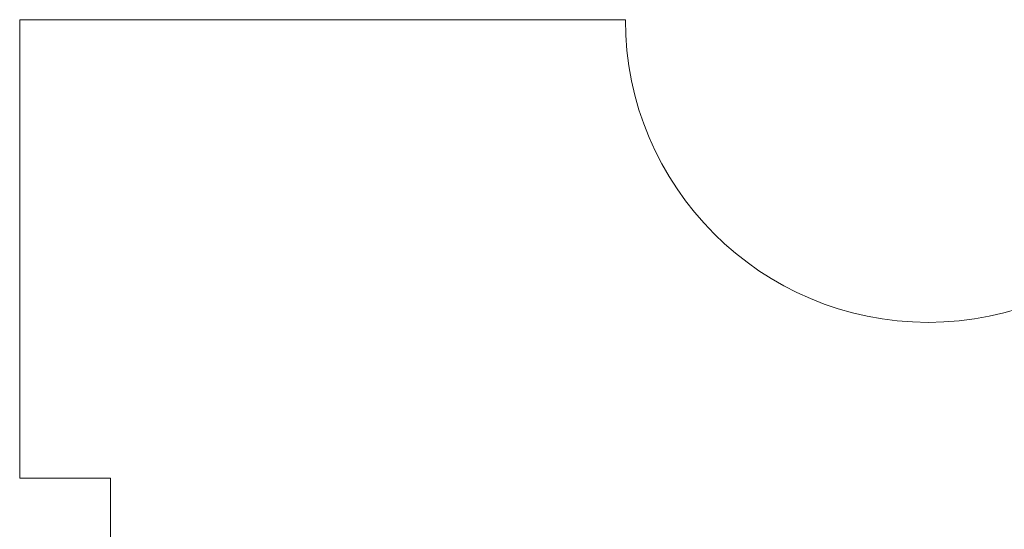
# Model space of a CAD drawing. Header units: millimetres. Extents: x -811 to 1340, y -192 to 870.
# Tile 542 of 656: x 730 to 762, y 196 to 213. Entities that reach past the tile are written whole.
import ezdxf

# ---------------------------------------------------------------- set-up
doc = ezdxf.new("R2010")
doc.units = ezdxf.units.MM
doc.header["$MEASUREMENT"] = 0
doc.layers.add('layer 1', color=7, linetype='Continuous')

msp = doc.modelspace()

# ---------------------------------------------------------------- linework, layer by layer
at = {"layer": 'layer 1', "color": 250, "lineweight": 9}
msp.add_open_spline([(789.8618, 178.1878), (789.8618, 178.1878), (789.8618, 163.0378), (789.8618, 163.0378), (789.8618, 163.0378), (789.8618, 163.0378), (769.8618, 163.0378), (769.8618, 163.0378), (769.8618, 163.0378), (769.8618, 163.0378), (769.8618, 166.0378), (769.8618, 166.0378), (769.8618, 166.0378), (769.8618, 166.0378), (749.8618, 166.0378), (749.8618, 166.0378), (749.8618, 166.0378), (749.8618, 166.0378), (749.8618, 163.0378), (749.8618, 163.0378), (749.8618, 163.0378), (749.8618, 163.0378), (729.8618, 163.0378), (729.8618, 163.0378), (729.8618, 163.0378), (729.8618, 163.0378), (729.8618, 178.1878), (729.8618, 178.1878), (729.8618, 178.1878), (729.8618, 178.1878), (732.8618, 178.1878), (732.8618, 178.1878), (732.8618, 178.1878), (732.8618, 178.1878), (732.8618, 197.8878), (732.8618, 197.8878), (732.8618, 197.8878), (732.8618, 197.8878), (729.8618, 197.8878), (729.8618, 197.8878), (729.8618, 197.8878), (729.8618, 197.8878), (729.8618, 213.0378), (729.8618, 213.0378), (729.8618, 213.0378), (729.8618, 213.0378), (749.8617, 213.0378), (749.8617, 213.0378), (749.8617, 213.0378), (749.8617, 207.5159), (754.3399, 203.0378), (759.8617, 203.0378), (759.8617, 203.0378), (765.3835, 203.0378), (769.8617, 207.5159), (769.8617, 213.0378), (769.8617, 213.0378), (769.8617, 213.0378), (789.8618, 213.0378), (789.8618, 213.0378), (789.8618, 213.0378), (789.8618, 213.0378), (789.8618, 197.8878), (789.8618, 197.8878), (789.8618, 197.8878), (789.8618, 197.8878), (786.8618, 197.8878), (786.8618, 197.8878), (786.8618, 197.8878), (786.8618, 197.8878), (786.8618, 178.1878), (786.8618, 178.1878), (786.8618, 178.1878), (786.8618, 178.1878), (789.8618, 178.1878), (789.8618, 178.1878)], degree=3, knots=[0, 0, 0, 0, 0.05, 0.05, 0.05, 0.05, 0.1, 0.1, 0.1, 0.1, 0.15, 0.15, 0.15, 0.15, 0.2, 0.2, 0.2, 0.2, 0.25, 0.25, 0.25, 0.25, 0.3, 0.3, 0.3, 0.3, 0.35, 0.35, 0.35, 0.35, 0.4, 0.4, 0.4, 0.4, 0.45, 0.45, 0.45, 0.45, 0.5, 0.5, 0.5, 0.5, 0.55, 0.55, 0.55, 0.55, 0.6, 0.6, 0.6, 0.6, 0.65, 0.65, 0.65, 0.65, 0.7, 0.7, 0.7, 0.7, 0.75, 0.75, 0.75, 0.75, 0.8, 0.8, 0.8, 0.8, 0.85, 0.85, 0.85, 0.85, 0.9, 0.9, 0.9, 0.9, 1, 1, 1, 1], dxfattribs=at)

doc.saveas('drawing.dxf')
